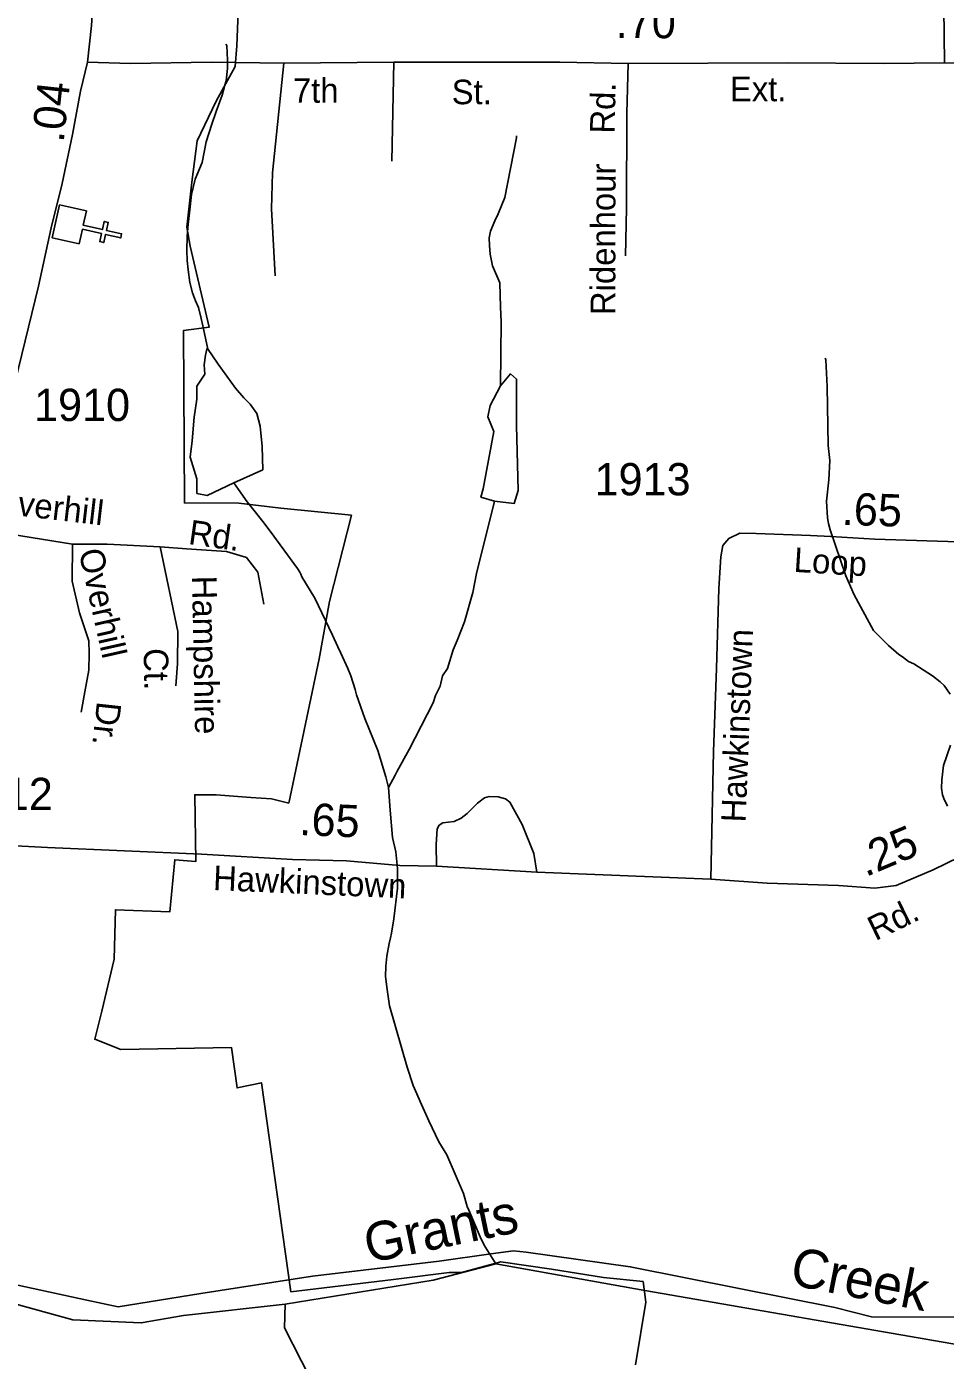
# Model space of a CAD drawing. Extents: x 1473865 to 1648260, y 639067 to 773536.
# Drawn here: x 1564445 to 1568001, y 709857 to 715019 of the extents above; entities that cross this region are included whole.
import ezdxf

# ---------------------------------------------------------------- set-up
doc = ezdxf.new("R2010")
doc.units = 0
for name, color, linetype in [('Exist Boundary Political City Limit New', 7, 'Continuous'), ('Exist Cultural Church CELL', 7, 'Continuous'), ('Exist Hydrographic Creek Single Shore', 7, 'Continuous'), ('Exist Hydrographic Creek Single Shore Label', 7, 'Continuous'), ('Exist Hydrographic Misc Water Feature', 7, 'Continuous'), ('Exist Road Non-System Type 51', 7, 'Continuous'), ('Exist Road Non-System Type 51 Label', 7, 'Continuous'), ('Exist Road Secondary Mileage Hundredths English Label', 7, 'Continuous'), ('Exist Road Secondary Type 51 Attributed', 7, 'Continuous'), ('Exist Road Secondary Type 51 Label', 7, 'Continuous'), ('Exist Road Secondary Type 51 Number Label', 7, 'Continuous'), ('Exist Utilities Electrical Transmission Line', 7, 'Continuous'), ('Map Preparation Boundary City Limit Buffer Line', 7, 'Continuous')]:
    doc.layers.add(name, color=color, linetype=linetype)

msp = doc.modelspace()

# ---------------------------------------------------------------- linework, layer by layer
at = {"layer": 'Exist Boundary Political City Limit New'}
msp.add_lwpolyline([(1566801.6, 709839), (1566842, 710081.7), (1566831.1, 710161.2), (1566678, 710177.6), (1566476, 710209.6), (1566280.1, 710238.1), (1566128, 710196.2), (1566080.9, 710196.2), (1565865.2, 710169.3), (1565467.9, 710122.1), (1565353.4, 710931.1), (1565259, 710910.9), (1565238.1, 711067.1), (1564809.2, 711059.1), (1564708.2, 711099.6), (1564735.1, 711207.4), (1564783.5, 711409.2), (1564787.9, 711600.6), (1564998.8, 711592), (1565018.1, 711793.9), (1565099.8, 711787.8), (1565095.5, 712045.9), (1565177.2, 712045.9), (1565178.6, 712045.8), (1565312.8, 712035.2), (1565391.9, 712030), (1565459.1, 712013.7), (1565576.4, 712571.3), (1565617.1, 712794.2), (1565701.9, 713127.2), (1565428.9, 713155.4), (1565265.9, 713173.8), (1565055.5, 713175.5), (1565051.2, 713842.4), (1565151.5, 713855.7), (1565078, 714169.6), (1565064.6, 714243.1), (1565084.6, 714416.8), (1565104.8, 714577.1), (1565178.1, 714730.7), (1565251.6, 714864.2), (1565258.4, 714944.4), (1565290.9, 715767.9)], dxfattribs=at)
at = {"layer": 'Exist Cultural Church CELL'}
msp.add_lwpolyline([(1564675.9, 714305.7), (1564663.6, 714250.1), (1564737.9, 714233.5), (1564744.9, 714264.7), (1564760.5, 714261.2), (1564753.5, 714230), (1564812.2, 714216.9), (1564808.7, 714201.2), (1564750, 714214.4), (1564743, 714183.1), (1564727.4, 714186.6), (1564734.4, 714217.8), (1564660.1, 714234.5), (1564647.4, 714178.2), (1564543.5, 714201.5), (1564572, 714328.9)], close=True, dxfattribs=at)
at = {"layer": 'Exist Hydrographic Creek Single Shore'}
for points in [[(1565445, 710074.3), (1566018.3, 710166.9), (1566261.2, 710230.1), (1566837.5, 710127.3), (1568060.6, 709915.3), (1568702, 709876.8), (1569011.2, 709903.6), (1569176.5, 709941.4), (1569572.2, 710143.4), (1569827.1, 710370.2), (1569972.2, 710570.2), (1570010, 710641.1)], [(1565445, 710074.3), (1565052, 710029.7), (1564888.3, 710001.2), (1564623.4, 710013.3), (1563976.4, 710191.4), (1563394.1, 710358.6)]]:
    msp.add_lwpolyline(points, dxfattribs=at)
at = {"layer": 'Exist Hydrographic Misc Water Feature'}
for points in [[(1565096.9, 714428.1), (1565124.5, 714493.2), (1565140.1, 714572.5), (1565161.1, 714641.8), (1565178.1, 714689.9), (1565201.6, 714753.4), (1565212.4, 714792.6), (1565216.9, 714808.9), (1565221.9, 714856.4), (1565222.5, 714888.4), (1565219.8, 714945.1), (1565215.9, 714950.9)], [(1566276.7, 714026.6), (1566248, 714093), (1566238.9, 714138.3), (1566235.9, 714172.1), (1566235.7, 714201.6), (1566240.9, 714226.9), (1566257.3, 714267.6), (1566270.1, 714293.6), (1566295.7, 714357.1), (1566340.5, 714588.5), (1566340.7, 714596.7)], [(1565096.9, 714428.1), (1565082.6, 714369.3), (1565074.6, 714298.1), (1565070.1, 714253.9), (1565065.4, 714208), (1565064, 714152.2), (1565065.8, 714113.6), (1565069.8, 714077.4), (1565076.7, 714028.9), (1565086.4, 713988.5), (1565098.7, 713957.9), (1565109.2, 713932.2), (1565120.7, 713888.5), (1565127.1, 713860.5), (1565144.3, 713777.2), (1565145.2, 713772.3)], [(1566276.7, 714026.6), (1566278.9, 713932.8), (1566281.7, 713877.8), (1566279.7, 713627.9)], [(1565145.2, 713772.3), (1565141.9, 713770.7), (1565136.5, 713747), (1565132.2, 713709.4), (1565133.9, 713673.2), (1565103.9, 713627.4), (1565103, 713577.4), (1565092.9, 713506.9), (1565085.6, 713415.1), (1565077.1, 713352.9)], [(1565247.1, 713252.4), (1565358.8, 713303.5), (1565356, 713393), (1565348.6, 713472.8), (1565335.4, 713521.4), (1565309.5, 713557.3), (1565285, 713582.4), (1565253.1, 713620), (1565186.4, 713712.4), (1565145.2, 713772.3)], [(1568020.7, 712435.6), (1567997.3, 712468.1), (1567981.6, 712483.2), (1567952.2, 712506), (1567879.2, 712552.6), (1567859.3, 712562), (1567835.6, 712578.9), (1567821.9, 712589), (1567780.8, 712623.5), (1567723.9, 712681.3), (1567648.9, 712819), (1567616.5, 712893.5), (1567556.1, 713071.2), (1567548.8, 713095.1), (1567545.2, 713117.3), (1567540.7, 713181.5), (1567550.4, 713265), (1567553.8, 713339.5), (1567547.3, 713397.1), (1567544.3, 713625.3), (1567538.7, 713729.7), (1567536.7, 713735.4)], [(1566279.7, 713627.9), (1566238.7, 713551.7), (1566229.9, 713507.8), (1566253.3, 713452.1), (1566212.3, 713229.3), (1566203.5, 713197.1), (1566256.2, 713182.4), (1566332.4, 713173.6), (1566347, 713223.4), (1566341.2, 713475.5), (1566341.2, 713654.3), (1566317.7, 713674.8), (1566279.7, 713627.9)], [(1565077.1, 713352.9), (1565103.4, 713267.9), (1565103.4, 713212.2), (1565142.8, 713204.5), (1565247.1, 713252.4)], [(1565247.1, 713252.4), (1565264.3, 713227.4), (1565297.6, 713180), (1565329.4, 713140.8), (1565359, 713103.3), (1565387, 713065.7), (1565492.8, 712921.6), (1565501.9, 712906.7), (1565505.9, 712899.2), (1565509.4, 712889.4)], [(1565846.1, 712074.2), (1565870.9, 712121.3), (1565879, 712136.7), (1565925.7, 712220.3), (1566018.6, 712401.7), (1566027.1, 712429.5), (1566045.5, 712465.5), (1566054.3, 712505.5), (1566073.7, 712534.4), (1566095.5, 712607), (1566110.7, 712643.2), (1566140, 712714.8), (1566172.3, 712828.6), (1566186.3, 712902.1), (1566256.2, 713182.4)], [(1565846.1, 712074.2), (1565834.6, 712114.7), (1565804.5, 712217), (1565753.5, 712341.1), (1565721.5, 712432.9), (1565715.9, 712452.7), (1565699.2, 712505.5), (1565687.6, 712533.7), (1565660.9, 712594.1), (1565649.6, 712618.2), (1565628.4, 712662.9), (1565560.1, 712806.3), (1565509.4, 712889.4)], [(1568009.2, 712001), (1567995.9, 712030.7), (1567990.2, 712044.8), (1567986.8, 712071.1), (1567987.5, 712103.1), (1567994.7, 712158.8), (1568021, 712237)], [(1566261.2, 710230.1), (1566215.5, 710302.4), (1566200.1, 710334.7), (1566156.2, 710438.2), (1566150.6, 710452.3), (1566135.6, 710502.6), (1566071.8, 710651.6), (1566040, 710702.3), (1566001.8, 710783.5), (1565973.1, 710846.5), (1565940.5, 710920.1), (1565918.2, 710991.2), (1565849.4, 711228.9), (1565840.8, 711291.4), (1565833.8, 711341.7), (1565834.6, 711381.9), (1565839.5, 711421.1), (1565848.5, 711469.4), (1565853.1, 711492.2), (1565857.5, 711509.4), (1565866.6, 711565), (1565879.7, 711684.6), (1565880.8, 711760.8), (1565874.3, 711825), (1565861.5, 711880.2), (1565851.7, 711986.3), (1565846.1, 712074.2)], [(1565412, 706096.5), (1565396.9, 706205.2), (1565375, 706973.8), (1565464, 707372.4), (1565466, 707523.3), (1565641, 708077.9), (1565637, 708370.1), (1565490, 709164.1), (1565502, 709449.5), (1565546, 709589.7), (1565541, 709790), (1565443.1, 709982.4), (1565445, 710074.3)]]:
    msp.add_lwpolyline(points, dxfattribs=at)
at = {"layer": 'Exist Road Non-System Type 51'}
for points in [[(1567997.9, 714878.8), (1567994.2, 715198.8), (1567996, 715432.9)], [(1565440.5, 714877.2), (1565396.3, 714453), (1565392.6, 714312.9), (1565407.2, 714054.4)], [(1565865.5, 714880.6), (1565858.2, 714498.5)], [(1566762.9, 714131.9), (1566767.4, 714315.9), (1566768.2, 714684.1), (1566773.3, 714875.5)], [(1564210.1, 713109.3), (1564341, 713061.3), (1564621.8, 713016.1)], [(1564621.8, 713016.1), (1564621.1, 712872.4), (1564648.7, 712750.2), (1564685.1, 712641), (1564686.6, 712592.3), (1564685.2, 712528.3), (1564669.2, 712443.8), (1564656.1, 712365.2)], [(1564621.8, 713016.1), (1564756.3, 713015.1), (1564961.4, 713004.9)], [(1564961.4, 713004.9), (1565029.5, 712677.9), (1565028, 712552.8), (1565022.2, 712466.9)], [(1564961.4, 713004.9), (1565063.2, 712997.3), (1565218.4, 712987.8), (1565295.6, 712964.3), (1565339.3, 712907.6), (1565362.6, 712783.8)], [(1566031.3, 711769.2), (1566030.4, 711853.2), (1566033.3, 711913.2), (1566041, 711927.6), (1566056.1, 711936.7), (1566099.7, 711942.3), (1566127.4, 711955.3), (1566150.1, 711973.7), (1566190.6, 712013.1), (1566217.2, 712033.1), (1566235.1, 712038.6), (1566269.5, 712037.9), (1566298.9, 712029.7), (1566315.5, 712016.9), (1566363.6, 711930.7), (1566408.1, 711818), (1566419.3, 711745.9)]]:
    msp.add_lwpolyline(points, dxfattribs=at)
at = {"layer": 'Exist Road Secondary Type 51 Attributed'}
for points in [[(1564899.2, 716283.4), (1564879.5, 716154.4), (1564853.7, 716041.3), (1564769.3, 715614.4), (1564756.6, 715512.4), (1564729.4, 715366.4), (1564708.4, 715216.6), (1564695.1, 715022.8), (1564680, 714880.8)], [(1564680, 714880.8), (1564652.5, 714768.9), (1564621.9, 714601.5), (1564582.4, 714411.9), (1564539.5, 714240.3), (1564490, 714014.6), (1564400.6, 713644.1), (1564249.4, 713217), (1564210.1, 713109.3), (1564135.9, 712923), (1564042, 712690.8), (1563923.9, 712439.5), (1563848.8, 712250.1), (1563694.3, 711879.2)], [(1568425.2, 714884.3), (1568212.1, 714873), (1567997.9, 714878.8), (1567763.8, 714876.3), (1567389.7, 714879.1), (1566773.3, 714875.5), (1566509.1, 714881.4), (1565865.5, 714880.6), (1565440.5, 714877.2), (1565160.2, 714881.3), (1564846, 714875.7), (1564680, 714880.8)], [(1567093.2, 711718.7), (1567103.6, 712212.7), (1567115.9, 712534.6), (1567124, 712844.6), (1567131.7, 712966.5), (1567140.4, 713010.4), (1567162.7, 713038.1), (1567205.2, 713057.9), (1567269, 713056.6), (1567478.9, 713049.7), (1567558, 713045.3)], [(1567558, 713045.3), (1567728.9, 713034.3), (1568172.9, 713020.3), (1568220.8, 713007.5), (1568250.6, 712985.1), (1568268.1, 712959), (1568289.4, 712896.7), (1568331.7, 712621.9), (1568354.7, 712395.5), (1568383.8, 712173), (1568407.1, 711968.7)], [(1567093.2, 711718.7), (1567311, 711703.7), (1567587.2, 711693.9), (1567729, 711683.8), (1567811.3, 711694.8), (1567954.2, 711754.9), (1568205.8, 711877.5), (1568407.1, 711968.7)], [(1563694.3, 711879.2), (1563905.7, 711874.4), (1564525.5, 711841.8), (1565121.5, 711815.8), (1565473.4, 711794.8), (1565683.4, 711790), (1565889.3, 711771.2), (1566031.3, 711769.2), (1566419.3, 711745.9), (1567093.2, 711718.7)]]:
    msp.add_lwpolyline(points, dxfattribs=at)
at = {"layer": 'Exist Utilities Electrical Transmission Line'}
msp.add_lwpolyline([(1564319.9, 710166.3), (1564678, 710089.7), (1564799.3, 710064), (1565118.9, 710114.6), (1565551.2, 710181.7), (1566041.3, 710241), (1566242.3, 710269.2), (1566328.8, 710280.6), (1566378.5, 710275), (1566781.2, 710219), (1567203.1, 710134.5), (1567573.2, 710061.4), (1567716.1, 710025.1), (1568036.4, 710023.4)], dxfattribs=at)
at = {"layer": 'Map Preparation Boundary City Limit Buffer Line'}
msp.add_lwpolyline([(1566801.6, 709839), (1566842, 710081.7), (1566831.1, 710161.2), (1566678, 710177.6), (1566476, 710209.6), (1566280.1, 710238.1), (1566128, 710196.2), (1566080.9, 710196.2), (1565865.2, 710169.3), (1565467.9, 710122.1), (1565353.4, 710931.1), (1565259, 710910.9), (1565238.1, 711067.1), (1564809.2, 711059.1), (1564708.2, 711099.6), (1564735.1, 711207.4), (1564783.5, 711409.2), (1564787.9, 711600.6), (1564998.8, 711592), (1565018.1, 711793.9), (1565099.8, 711787.8), (1565095.5, 712045.9), (1565177.2, 712045.9), (1565178.6, 712045.8), (1565312.8, 712035.2), (1565391.9, 712030), (1565459.1, 712013.7), (1565576.4, 712571.3), (1565617.1, 712794.2), (1565701.9, 713127.2), (1565428.9, 713155.4), (1565265.9, 713173.8), (1565055.5, 713175.5), (1565051.2, 713842.4), (1565151.5, 713855.7), (1565078, 714169.6), (1565064.6, 714243.1), (1565084.6, 714416.8), (1565104.8, 714577.1), (1565178.1, 714730.7), (1565251.6, 714864.2), (1565258.4, 714944.4), (1565290.9, 715767.9)], dxfattribs=at)

# ---------------------------------------------------------------- texts
at = {"layer": 'Exist Hydrographic Creek Single Shore Label'}
for s, rotation, p in [('Grants', 11.7814, (1565768.4, 710232.1)), ('Creek', 348.8246, (1567394.3, 710150.4))]:
    msp.add_text(s, height=150, rotation=rotation, dxfattribs=at).set_placement(p)
at = {"layer": 'Exist Road Non-System Type 51 Label'}
for s, rotation, p in [('Rd.', 88.4829, (1566720.2, 714603.7)), ('Ridenhour', 89.8688, (1566723.3, 713902.2)), ('Overhill', 353.3703, (1564309, 713137.9)), ('Rd.', 351.956, (1565067.7, 713016.3)), ('Overhill', 282.6241, (1564645.3, 712987.6)), ('Hampshire', 271.1502, (1565084.4, 712892.7)), ('Ct.', 271.1502, (1564897.2, 712612.2)), ('Dr.', 263.783, (1564716.9, 712409.2))]:
    msp.add_text(s, height=95, rotation=rotation, dxfattribs=at).set_placement(p)
at = {"layer": 'Exist Road Secondary Mileage Hundredths English Label'}
for s, rotation, p in [('.70', 359.5805, (1566725.2, 714975.1)), ('.04', 83.7964, (1564587.4, 714567.9)), ('.65', 358.1331, (1567599.2, 713090.6)), ('.65', 357.4968, (1565499, 711890.1)), ('.25', 22.8278, (1567692.8, 711726.4))]:
    msp.add_text(s, height=125, rotation=rotation, dxfattribs=at).set_placement(p)
at = {"layer": 'Exist Road Secondary Type 51 Label'}
for s, p in [('7th', (1565475.5, 714724.1)), ('St.', (1566090.3, 714718.4)), ('Ext.', (1567167.5, 714729.8))]:
    msp.add_text(s, height=95, dxfattribs=at).set_placement(p)
for s, rotation, p in [('Loop', 356.4616, (1567412.6, 712908.6)), ('Hawkinstown', 87.8095, (1567228.2, 711937.5)), ('Hawkinstown', 357.4968, (1565164.9, 711677)), ('Rd.', 25.9748, (1567730.8, 711478.5))]:
    msp.add_text(s, height=95, rotation=rotation, dxfattribs=at).set_placement(p)
at = {"layer": 'Exist Road Secondary Type 51 Number Label'}
for s, p in [('1910', (1564473, 713492.2)), ('1913', (1566643.3, 713204.4)), ('1912', (1564173.9, 711986.3))]:
    msp.add_text(s, height=125, dxfattribs=at).set_placement(p)

doc.saveas('drawing.dxf')
